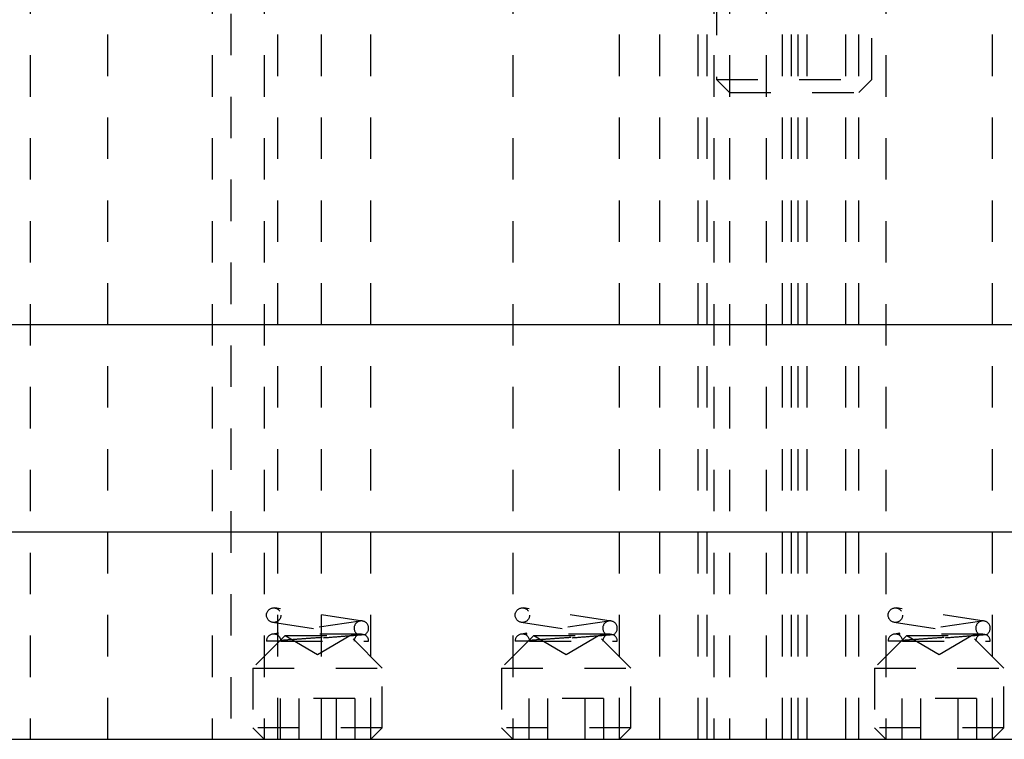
# Model space of a CAD drawing. Header units: inches. Extents: x 1880 to 2363, y -453 to -54.
# Tile 422 of 656: x 1901.81 to 1904.18, y -153.23 to -151.49. Entities that reach past the tile are written whole.
import ezdxf

# ---------------------------------------------------------------- set-up
doc = ezdxf.new("R2010")
doc.units = ezdxf.units.IN
doc.header["$LTSCALE"] = 0.5
doc.header["$MEASUREMENT"] = 0
doc.linetypes.add('HIDDEN', pattern=[0.225, 0.15, -0.075])
doc.layers.add('SID-M-H', color=4, linetype='HIDDEN')
doc.layers.add('SID-M-S', color=105, linetype='Continuous')

msp = doc.modelspace()

# ---------------------------------------------------------------- linework, layer by layer
at = {"layer": 'SID-M-H'}
for p, q in [((1903.44617, -153.2282), (1903.44617, -147.4432)), ((1903.46817, -153.2282), (1903.46817, -147.4432)), ((1903.68717, -153.2282), (1903.68717, -147.4432)), ((1903.70917, -153.2282), (1903.70917, -147.4432)), ((1903.49017, -150.42997), (1903.49017, -151.63695)), ((1903.86517, -151.63695), (1903.86517, -150.42997)), ((1902.31829, -150.4782), (1902.31829, -153.2282)), ((1902.53704, -153.2282), (1902.53704, -150.4782)), ((1901.83392, -150.9782), (1901.83392, -153.2282)), ((1902.02142, -153.2282), (1902.02142, -150.9782)), ((1902.27317, -150.9782), (1902.27317, -153.2282)), ((1902.39917, -150.9782), (1902.39917, -153.2282)), ((1902.43217, -153.2282), (1902.43217, -150.9782)), ((1902.65617, -153.2282), (1902.65617, -150.9782)), ((1902.99917, -150.9782), (1902.99917, -153.2282)), ((1903.25617, -153.2282), (1903.25617, -150.9782)), ((1903.35317, -153.2282), (1903.35317, -150.9782)), ((1903.48392, -150.9782), (1903.48392, -153.2282)), ((1903.52142, -150.9782), (1903.52142, -153.2282)), ((1903.60997, -150.9782), (1903.60997, -153.2282)), ((1903.64917, -153.2282), (1903.64917, -150.9782)), ((1903.67142, -153.2282), (1903.67142, -150.9782)), ((1903.80217, -153.2282), (1903.80217, -150.9782)), ((1903.83392, -153.2282), (1903.83392, -150.9782)), ((1903.89917, -150.9782), (1903.89917, -153.2282)), ((1904.15617, -153.2282), (1904.15617, -150.9782)), ((1903.49017, -151.63695), (1903.86517, -151.63695)), ((1903.49017, -151.63695), (1903.52142, -151.6682)), ((1903.83392, -151.6682), (1903.86517, -151.63695)), ((1903.52142, -151.6682), (1903.83392, -151.6682)), ((1902.63599, -152.9429), (1902.42449, -152.9114)), ((1903.23599, -152.9429), (1903.02449, -152.9114)), ((1904.13599, -152.9429), (1903.92449, -152.9114)), ((1902.63084, -152.9429), (1902.41934, -152.9744)), ((1902.41934, -152.94601), (1902.61419, -152.97504)), ((1903.23084, -152.9429), (1903.01934, -152.9744)), ((1903.01934, -152.94601), (1903.21419, -152.97504)), ((1904.13084, -152.9429), (1903.91934, -152.9744)), ((1903.91934, -152.94601), (1904.11419, -152.97504)), ((1902.44967, -152.9782), (1902.37142, -153.05645)), ((1902.63334, -152.97421), (1902.42192, -152.97421)), ((1902.44967, -152.9782), (1902.60567, -152.9782)), ((1902.44967, -152.9782), (1902.52767, -153.02324)), ((1902.52767, -153.02324), (1902.60567, -152.9782)), ((1902.68392, -153.05645), (1902.60567, -152.9782)), ((1903.04967, -152.9782), (1902.97142, -153.05645)), ((1903.23334, -152.97421), (1903.02192, -152.97421)), ((1903.04967, -152.9782), (1903.20567, -152.9782)), ((1903.04967, -152.9782), (1903.12767, -153.02324)), ((1903.12767, -153.02324), (1903.20567, -152.9782)), ((1903.28392, -153.05645), (1903.20567, -152.9782)), ((1903.94967, -152.9782), (1903.87142, -153.05645)), ((1904.13334, -152.97421), (1903.92192, -152.97421)), ((1903.94967, -152.9782), (1904.10567, -152.9782)), ((1903.94967, -152.9782), (1904.02767, -153.02324)), ((1904.02767, -153.02324), (1904.10567, -152.9782)), ((1904.18392, -153.05645), (1904.10567, -152.9782)), ((1902.43942, -152.99171), (1902.65092, -152.99171)), ((1903.03942, -152.99171), (1903.25092, -152.99171)), ((1903.93942, -152.99171), (1904.15092, -152.99171)), ((1902.37142, -153.05645), (1902.68392, -153.05645)), ((1902.37142, -153.05645), (1902.37142, -153.20045)), ((1902.68392, -153.20045), (1902.68392, -153.05645)), ((1902.97142, -153.05645), (1903.28392, -153.05645)), ((1902.97142, -153.05645), (1902.97142, -153.20045)), ((1903.28392, -153.20045), (1903.28392, -153.05645)), ((1903.87142, -153.05645), (1904.18392, -153.05645)), ((1903.87142, -153.05645), (1903.87142, -153.20045)), ((1904.18392, -153.20045), (1904.18392, -153.05645)), ((1902.61785, -153.12978), (1902.43748, -153.12978)), ((1902.43748, -153.12978), (1902.43748, -153.2282)), ((1902.48258, -153.12978), (1902.48258, -153.2282)), ((1902.57276, -153.12978), (1902.57276, -153.2282)), ((1902.61785, -153.12978), (1902.61785, -153.2282)), ((1903.21785, -153.12978), (1903.03748, -153.12978)), ((1903.03748, -153.12978), (1903.03748, -153.2282)), ((1903.08258, -153.12978), (1903.08258, -153.2282)), ((1903.17276, -153.12978), (1903.17276, -153.2282)), ((1903.21785, -153.12978), (1903.21785, -153.2282)), ((1904.11785, -153.12978), (1903.93748, -153.12978)), ((1903.93748, -153.12978), (1903.93748, -153.2282)), ((1903.98258, -153.12978), (1903.98258, -153.2282)), ((1904.07276, -153.12978), (1904.07276, -153.2282)), ((1904.11785, -153.12978), (1904.11785, -153.2282)), ((1902.68392, -153.20045), (1902.37142, -153.20045)), ((1902.37142, -153.20045), (1902.39917, -153.2282)), ((1902.65617, -153.2282), (1902.68392, -153.20045)), ((1903.28392, -153.20045), (1902.97142, -153.20045)), ((1902.97142, -153.20045), (1902.99917, -153.2282)), ((1903.25617, -153.2282), (1903.28392, -153.20045)), ((1904.18392, -153.20045), (1903.87142, -153.20045)), ((1903.87142, -153.20045), (1903.89917, -153.2282)), ((1904.15617, -153.2282), (1904.18392, -153.20045))]:
    msp.add_line(p, q, dxfattribs=at)
for centre in [(1902.42192, -152.92871), (1903.02192, -152.92871), (1903.92192, -152.92871)]:
    msp.add_circle(centre, 0.0175, dxfattribs=at)
for centre, start, end in [((1902.63342, -152.96021), 295.84193, 244.15807), ((1903.23342, -152.96021), 295.84193, 244.15807), ((1904.13342, -152.96021), 295.84193, 244.15807), ((1902.42192, -152.99171), 8.47114, 180), ((1902.63342, -152.99171), 114.56027, 180), ((1902.63342, -152.99171), 0, 64.19631), ((1903.02192, -152.99171), 8.47114, 180), ((1903.23342, -152.99171), 114.56027, 180), ((1903.23342, -152.99171), 0, 64.19631), ((1903.92192, -152.99171), 8.47114, 180), ((1904.13342, -152.99171), 114.56027, 180), ((1904.13342, -152.99171), 0, 64.19631)]:
    msp.add_arc(centre, 0.0175, start, end, dxfattribs=at)
for points, knots in [([(1902.43923, -152.98913), (1902.43923, -152.98913), (1902.43925, -152.98913), (1902.43939, -152.98912), (1902.43956, -152.9891), (1902.43986, -152.98908), (1902.44028, -152.98905), (1902.44144, -152.98896), (1902.44529, -152.98868), (1902.45692, -152.98783), (1902.47974, -152.98616), (1902.50846, -152.98408), (1902.54023, -152.98181), (1902.57155, -152.97961), (1902.5987, -152.97775), (1902.61802, -152.97646), (1902.62526, -152.97599), (1902.62569, -152.97596), (1902.62579, -152.97596)], [0, 0, 0, 0, 0.0100153, 0.0195591, 0.0289511, 0.0333241, 0.0508223, 0.0608539, 0.1010594, 0.2060129, 0.3110997, 0.4179845, 0.5269216, 0.6376791, 0.7495124, 0.8609038, 0.9690179, 1, 1, 1, 1]), ([(1902.64104, -152.97596), (1902.63996, -152.97605), (1902.63778, -152.97625), (1902.61977, -152.97777), (1902.59183, -152.98003), (1902.55584, -152.98287), (1902.51576, -152.98596), (1902.47606, -152.98897), (1902.45149, -152.99081), (1902.44063, -152.99162), (1902.43942, -152.99171)], [0, 0, 0, 0, 0.1377584, 0.2766942, 0.4145494, 0.5532096, 0.6936504, 0.8364357, 0.9816803, 1, 1, 1, 1]), ([(1902.64104, -152.97596), (1902.63998, -152.9759), (1902.63807, -152.97579), (1902.62615, -152.97512), (1902.61657, -152.97457), (1902.61176, -152.97431), (1902.61035, -152.97425), (1902.60986, -152.97423), (1902.60946, -152.97421), (1902.60919, -152.97421), (1902.60899, -152.97421), (1902.60884, -152.97421), (1902.60888, -152.97426), (1902.6107, -152.97448), (1902.61656, -152.97505), (1902.62401, -152.97578), (1902.62519, -152.9759), (1902.62579, -152.97596)], [0, 0, 0, 0, 0.2257023, 0.4042496, 0.4931466, 0.5153527, 0.5191338, 0.5229358, 0.5250771, 0.5272378, 0.5291333, 0.5319246, 0.5373757, 0.5588102, 0.6434775, 0.8183439, 1, 1, 1, 1]), ([(1903.03923, -152.98913), (1903.03923, -152.98913), (1903.03925, -152.98913), (1903.03939, -152.98912), (1903.03956, -152.9891), (1903.03986, -152.98908), (1903.04028, -152.98905), (1903.04144, -152.98896), (1903.04529, -152.98868), (1903.05692, -152.98783), (1903.07974, -152.98616), (1903.10846, -152.98408), (1903.14023, -152.98181), (1903.17155, -152.97961), (1903.1987, -152.97775), (1903.21802, -152.97646), (1903.22526, -152.97599), (1903.22569, -152.97596), (1903.22579, -152.97596)], [0, 0, 0, 0, 0.0100153, 0.0195591, 0.0289511, 0.0333241, 0.0508223, 0.0608539, 0.1010594, 0.2060129, 0.3110997, 0.4179845, 0.5269216, 0.6376791, 0.7495124, 0.8609038, 0.9690179, 1, 1, 1, 1]), ([(1903.24104, -152.97596), (1903.23996, -152.97605), (1903.23778, -152.97625), (1903.21977, -152.97777), (1903.19183, -152.98003), (1903.15584, -152.98287), (1903.11576, -152.98596), (1903.07606, -152.98897), (1903.05149, -152.99081), (1903.04063, -152.99162), (1903.03942, -152.99171)], [0, 0, 0, 0, 0.1377584, 0.2766942, 0.4145494, 0.5532096, 0.6936504, 0.8364357, 0.9816803, 1, 1, 1, 1]), ([(1903.24104, -152.97596), (1903.23998, -152.9759), (1903.23807, -152.97579), (1903.22615, -152.97512), (1903.21657, -152.97457), (1903.21176, -152.97431), (1903.21035, -152.97425), (1903.20986, -152.97423), (1903.20946, -152.97421), (1903.20919, -152.97421), (1903.20899, -152.97421), (1903.20884, -152.97421), (1903.20888, -152.97426), (1903.2107, -152.97448), (1903.21656, -152.97505), (1903.22401, -152.97578), (1903.22519, -152.9759), (1903.22579, -152.97596)], [0, 0, 0, 0, 0.2257023, 0.4042496, 0.4931466, 0.5153527, 0.5191338, 0.5229358, 0.5250771, 0.5272378, 0.5291333, 0.5319246, 0.5373757, 0.5588102, 0.6434775, 0.8183439, 1, 1, 1, 1]), ([(1903.93923, -152.98913), (1903.93923, -152.98913), (1903.93925, -152.98913), (1903.93939, -152.98912), (1903.93956, -152.9891), (1903.93986, -152.98908), (1903.94028, -152.98905), (1903.94144, -152.98896), (1903.94529, -152.98868), (1903.95692, -152.98783), (1903.97974, -152.98616), (1904.00846, -152.98408), (1904.04023, -152.98181), (1904.07155, -152.97961), (1904.0987, -152.97775), (1904.11802, -152.97646), (1904.12526, -152.97599), (1904.12569, -152.97596), (1904.12579, -152.97596)], [0, 0, 0, 0, 0.0100153, 0.0195591, 0.0289511, 0.0333241, 0.0508223, 0.0608539, 0.1010594, 0.2060129, 0.3110997, 0.4179845, 0.5269216, 0.6376791, 0.7495124, 0.8609038, 0.9690179, 1, 1, 1, 1]), ([(1904.14104, -152.97596), (1904.13996, -152.97605), (1904.13778, -152.97625), (1904.11977, -152.97777), (1904.09183, -152.98003), (1904.05584, -152.98287), (1904.01576, -152.98596), (1903.97606, -152.98897), (1903.95149, -152.99081), (1903.94063, -152.99162), (1903.93942, -152.99171)], [0, 0, 0, 0, 0.1377584, 0.2766942, 0.4145494, 0.5532096, 0.6936504, 0.8364357, 0.9816803, 1, 1, 1, 1]), ([(1904.14104, -152.97596), (1904.13998, -152.9759), (1904.13807, -152.97579), (1904.12615, -152.97512), (1904.11657, -152.97457), (1904.11176, -152.97431), (1904.11035, -152.97425), (1904.10986, -152.97423), (1904.10946, -152.97421), (1904.10919, -152.97421), (1904.10899, -152.97421), (1904.10884, -152.97421), (1904.10888, -152.97426), (1904.1107, -152.97448), (1904.11656, -152.97505), (1904.12401, -152.97578), (1904.12519, -152.9759), (1904.12579, -152.97596)], [0, 0, 0, 0, 0.2257023, 0.4042496, 0.4931466, 0.5153527, 0.5191338, 0.5229358, 0.5250771, 0.5272378, 0.5291333, 0.5319246, 0.5373757, 0.5588102, 0.6434775, 0.8183439, 1, 1, 1, 1]), ([(1902.43942, -152.99171), (1902.43323, -152.99171), (1902.41859, -152.99171), (1902.40654, -152.99171), (1902.40504, -152.99171), (1902.40442, -152.99171)], [0, 0, 0, 0, 0.2983871, 0.7068158, 1, 1, 1, 1]), ([(1903.03942, -152.99171), (1903.03323, -152.99171), (1903.01859, -152.99171), (1903.00654, -152.99171), (1903.00504, -152.99171), (1903.00442, -152.99171)], [0, 0, 0, 0, 0.2983871, 0.7068158, 1, 1, 1, 1]), ([(1903.93942, -152.99171), (1903.93323, -152.99171), (1903.91859, -152.99171), (1903.90654, -152.99171), (1903.90504, -152.99171), (1903.90442, -152.99171)], [0, 0, 0, 0, 0.2983871, 0.7068158, 1, 1, 1, 1])]:
    msp.add_open_spline(points, degree=3, knots=knots, dxfattribs=at)
at = {"layer": 'SID-M-S'}
for p, q in [((1910.17767, -152.2282), (1897.67767, -152.2282)), ((1910.17767, -152.7282), (1897.67767, -152.7282)), ((1897.67767, -153.2282), (1910.17767, -153.2282))]:
    msp.add_line(p, q, dxfattribs=at)

doc.saveas('drawing.dxf')
